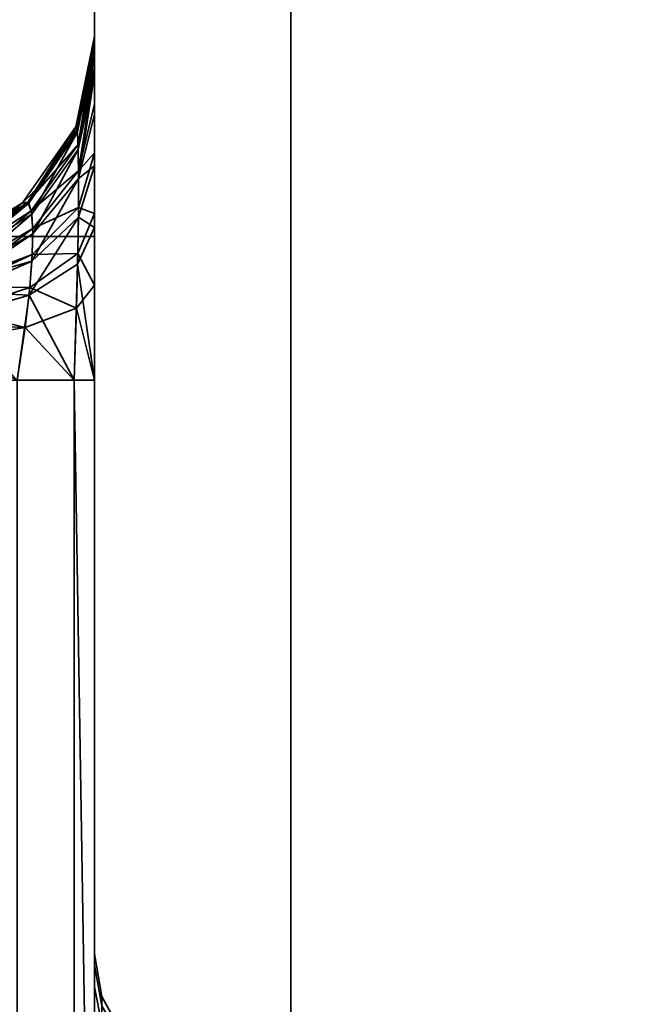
# Model space of a CAD drawing. Header units: millimetres. Extents: x -603 to 3703, y -120 to 249.
# Tile 371 of 656: x 1010.43 to 1015.08, y -14.43 to -6.89. Entities that reach past the tile are written whole.
import ezdxf

# ---------------------------------------------------------------- set-up
doc = ezdxf.new("R2010")
doc.units = ezdxf.units.MM
doc.layers.add('152', color=7, linetype='Continuous', true_color=0xffffff)

# ---------------------------------------------------------------- blocks, each defined once
blk = doc.blocks.new('UG_SURFACE_002')
at = {"layer": '152', "color": 252, "linetype": 'Continuous', "lineweight": 35}
for points in [[(2177.5, -30, 2213.0001), (2177.5, 229.8, 2213.0001), (822.5, 229.8, 2213.0001), (822.5, -30, 2213.0001)], [(972.5, -30, 2063), (972.5, 229.8, 2063), (2027.4999, 229.8, 2063), (2027.4999, -30, 2063)]]:
    blk.add_3dface(points, dxfattribs=at)
blk = doc.blocks.new('UG_SURFACE_109')
at = {"layer": '152', "color": 252, "linetype": 'Continuous', "lineweight": 35}
for points in [[(1011, -8.5515, 996), (1010.25, -8.5515, 996), (1010.25, -2, 1014.0001), (1011, -2, 1014.0001)], [(1011, -8.5515, 996), (1011, -2, 1014.0001), (1011, -14.0411, 1000.2059), (1011, -14.1267, 999.3913)], [(1011, -14.2942, 1000.9848), (1011, -2, 1014.0001), (1011, -2, 1014.25), (1011, -3.6264, 1014.5735)], [(1011, -14.2942, 1000.9848), (1011, -14.0411, 1000.2059), (1011, -2, 1014.0001)], [(1010.25, -3.2878, 1169.5381), (1010.25, -8.5515, 1184), (1011, -8.5515, 1184), (1011, -3.1509, 1169.1622)], [(1011, -3.1509, 1169.1622), (1011, -15.1989, 1178.2006), (1011, -16, 1178.0303), (1011, -16.6267, 1173.3913)], [(1011, -3.1509, 1169.1622), (1011, -14.1267, 1179.3914), (1011, -14.5362, 1178.682)], [(1011, -16.6267, 1173.3913), (1011, -17.0362, 1172.682), (1011, -3.1509, 1169.1622)], [(1011, -3.1509, 1169.1622), (1011, -8.5515, 1184), (1011, -14.0411, 1180.2059), (1011, -14.1267, 1179.3914)], [(1011, -17.0362, 1172.682), (1011, -17.6989, 1172.2006), (1011, -19.2197, 1169.1622), (1011, -3.1509, 1169.1622)], [(1011, -14.5362, 1178.682), (1011, -15.1989, 1178.2006), (1011, -3.1509, 1169.1622)], [(1011, -3.1509, 1169.1622), (1011, -8.9258, 1166.2003), (1011, -8.3774, 1165.9877)], [(1011, -3.1509, 1169.1622), (1011, -19.2197, 1169.1622), (1011, -19.2197, 1166.2939), (1011, -9.6522, 1166.2939)], [(1011, -9.6522, 1166.2939), (1011, -8.9258, 1166.2003), (1011, -3.1509, 1169.1622)], [(1011, -8.3774, 1165.9877), (1011, -5.0052, 1164.5052), (1011, -3.6264, 1165.4265), (1011, -3.1509, 1169.1622)], [(1011, -3.6264, 1014.5735), (1011, -5.0052, 1015.4948), (1011, -14.8422, 1001.5935), (1011, -14.2942, 1000.9848)], [(1011, -5.0052, 1164.5052), (1011, -7.9123, 1165.6749), (1011, -7.5372, 1165.2786)], [(1011, -5.0052, 1164.5052), (1011, -8.3774, 1165.9877), (1011, -7.9123, 1165.6749)], [(1011, -5.0052, 1015.4948), (1011, -7.6176, 1014.6208), (1011, -8.0111, 1014.2455)], [(1011, -7.5372, 1165.2786), (1011, -5.9265, 1163.1263), (1011, -5.0052, 1164.5052)], [(1011, -5.0052, 1015.4948), (1011, -7.3126, 1015.0768), (1011, -7.6176, 1014.6208)], [(1011, -5.0052, 1015.4948), (1011, -7.1083, 1015.606), (1011, -7.3126, 1015.0768)], [(1011, -5.0052, 1015.4948), (1011, -5.9265, 1016.8736), (1011, -7.0196, 1016.2971), (1011, -7.1083, 1015.606)], [(1011, -8.0111, 1014.2455), (1011, -17.3422, 1007.5935), (1011, -16.7942, 1006.9848), (1011, -5.0052, 1015.4948)], [(1011, -14.8422, 1001.5935), (1011, -5.0052, 1015.4948), (1011, -16.5411, 1006.2059), (1011, -16.6267, 1005.3914)], [(1011, -16.7942, 1006.9848), (1011, -16.5411, 1006.2059), (1011, -5.0052, 1015.4948)], [(1011, -7.0196, 1016.2971), (1011, -5.9265, 1016.8736), (1011, -6.25, 1018.5)], [(1011, -5.9265, 1163.1263), (1011, -7.2576, 1164.8109), (1011, -7.0814, 1164.2821)], [(1011, -5.9265, 1163.1263), (1011, -7.5372, 1165.2786), (1011, -7.2576, 1164.8109)], [(1011, -6.25, 1161.5), (1011, -5.9265, 1163.1263), (1011, -7.0814, 1164.2821), (1011, -7.0196, 1163.7028)], [(1011, -6.25, 1018.5), (1011, -6.25, 1161.5), (1011, -7.0196, 1163.7028), (1011, -7.0196, 1016.2971)], [(1011, -7.0196, 1016.2971), (1011, -7.0196, 1163.7028), (1010.856, -7.7148, 1163.7028), (1010.856, -7.7148, 1016.2971)], [(1010.8672, -7.7346, 1164.1397), (1010.856, -7.7148, 1163.7028), (1011, -7.0196, 1163.7028)], [(1011, -7.0196, 1016.2971), (1010.856, -7.7148, 1016.2971), (1010.869, -7.7506, 1015.7757)], [(1011, -7.0196, 1163.7028), (1011, -7.0814, 1164.2821), (1010.8672, -7.7346, 1164.1397)], [(1010.869, -7.7506, 1015.7757), (1011, -7.1083, 1015.606), (1011, -7.0196, 1016.2971)], [(1010.8743, -7.8495, 1164.5392), (1010.8672, -7.7346, 1164.1397), (1011, -7.0814, 1164.2821)], [(1011, -7.1083, 1015.606), (1010.869, -7.7506, 1015.7757), (1010.8753, -7.888, 1015.3762)], [(1011, -7.0814, 1164.2821), (1011, -7.2576, 1164.8109), (1010.8743, -7.8495, 1164.5392)], [(1010.8753, -7.888, 1015.3762), (1011, -7.3126, 1015.0768), (1011, -7.1083, 1015.606)], [(1010.8774, -8.0504, 1164.8901), (1010.8743, -7.8495, 1164.5392), (1011, -7.2576, 1164.8109)], [(1011, -7.2576, 1164.8109), (1011, -7.5372, 1165.2786), (1010.8774, -8.0504, 1164.8901)], [(1011, -7.3126, 1015.0768), (1010.8753, -7.888, 1015.3762), (1010.8775, -8.1097, 1015.0352)], [(1010.8775, -8.1097, 1015.0352), (1011, -7.6176, 1014.6208), (1011, -7.3126, 1015.0768)], [(1010.8774, -8.0504, 1164.8901), (1011, -7.5372, 1165.2786), (1011, -7.9123, 1165.6749)], [(1011, -8.0111, 1014.2455), (1011, -7.6176, 1014.6208), (1010.8775, -8.1097, 1015.0352)], [(1010.856, -7.7148, 1016.2971), (1010.856, -7.7148, 1163.7028), (1010.4476, -8.2956, 1163.7028), (1010.4476, -8.2956, 1016.2971)], [(1010.4891, -8.2888, 1164.0191), (1010.4476, -8.2956, 1163.7028), (1010.856, -7.7148, 1163.7028)], [(1010.856, -7.7148, 1016.2971), (1010.4476, -8.2956, 1016.2971), (1010.4957, -8.2967, 1015.9199)], [(1010.856, -7.7148, 1163.7028), (1010.8672, -7.7346, 1164.1397), (1010.4891, -8.2888, 1164.0191)], [(1010.4891, -8.2888, 1164.0191), (1010.8672, -7.7346, 1164.1397), (1010.8743, -7.8495, 1164.5392)], [(1010.4957, -8.2967, 1015.9199), (1010.869, -7.7506, 1015.7757), (1010.856, -7.7148, 1016.2971)], [(1010.869, -7.7506, 1015.7757), (1010.4957, -8.2967, 1015.9199), (1010.5191, -8.3815, 1015.633)], [(1010.5191, -8.3815, 1015.633), (1010.8753, -7.888, 1015.3762), (1010.869, -7.7506, 1015.7757)], [(1010.8743, -7.8495, 1164.5392), (1010.5152, -8.3564, 1164.3065), (1010.4891, -8.2888, 1164.0191)], [(1010.5152, -8.3564, 1164.3065), (1010.8743, -7.8495, 1164.5392), (1010.8774, -8.0504, 1164.8901)], [(1010.8753, -7.888, 1015.3762), (1010.5191, -8.3815, 1015.633), (1010.527, -8.5329, 1015.3915)], [(1010.527, -8.5329, 1015.3915), (1010.8775, -8.1097, 1015.0352), (1010.8753, -7.888, 1015.3762)], [(1011, -7.9123, 1165.6749), (1010.8764, -8.3301, 1165.1821), (1010.8774, -8.0504, 1164.8901)], [(1010.8764, -8.3301, 1165.1821), (1011, -7.9123, 1165.6749), (1011, -8.3774, 1165.9877)], [(1010.8774, -8.0504, 1164.8901), (1010.5264, -8.4916, 1164.5559), (1010.5152, -8.3564, 1164.3065)], [(1010.5264, -8.4916, 1164.5559), (1010.8774, -8.0504, 1164.8901), (1010.8764, -8.3301, 1165.1821)], [(1011, -8.4838, 1013.9598), (1011, -8.0111, 1014.2455), (1010.8756, -8.4046, 1014.7604)], [(1010.8775, -8.1097, 1015.0352), (1010.8756, -8.4046, 1014.7604), (1011, -8.0111, 1014.2455)], [(1011, -18.0905, 1007.9267), (1011, -17.3422, 1007.5935), (1011, -8.0111, 1014.2455), (1011, -8.4838, 1013.9598)], [(1010.52, -8.7423, 1015.202), (1010.8756, -8.4046, 1014.7604), (1010.8775, -8.1097, 1015.0352)], [(1010.8775, -8.1097, 1015.0352), (1010.527, -8.5329, 1015.3915), (1010.52, -8.7423, 1015.202)], [(1010.4476, -8.2956, 1016.2971), (1010.4476, -8.2956, 1163.7028), (1009.8423, -8.6664, 1163.7028), (1009.8423, -8.6664, 1016.2971)], [(1009.923, -8.6598, 1163.9383), (1009.8423, -8.6664, 1163.7028), (1010.4476, -8.2956, 1163.7028)], [(1010.4476, -8.2956, 1016.2971), (1009.8423, -8.6664, 1016.2971), (1009.9359, -8.665, 1016.0171)], [(1010.4476, -8.2956, 1163.7028), (1010.4891, -8.2888, 1164.0191), (1009.923, -8.6598, 1163.9383)], [(1009.9646, -8.6966, 1164.1065), (1009.923, -8.6598, 1163.9383), (1010.4891, -8.2888, 1164.0191)], [(1009.9359, -8.665, 1016.0171), (1010.4957, -8.2967, 1015.9199), (1010.4476, -8.2956, 1016.2971)], [(1010.4957, -8.2967, 1015.9199), (1009.9359, -8.665, 1016.0171), (1009.9632, -8.699, 1015.895)], [(1010.4957, -8.2967, 1015.9199), (1009.9632, -8.699, 1015.895), (1009.982, -8.7226, 1015.8105)], [(1009.9744, -8.7054, 1164.1463), (1009.9646, -8.6966, 1164.1065), (1010.4891, -8.2888, 1164.0191)], [(1010.4891, -8.2888, 1164.0191), (1010.5152, -8.3564, 1164.3065), (1009.9744, -8.7054, 1164.1463)], [(1009.9967, -8.799, 1164.3232), (1009.9744, -8.7054, 1164.1463), (1010.5152, -8.3564, 1164.3065)], [(1009.982, -8.7226, 1015.8105), (1010.5191, -8.3815, 1015.633), (1010.4957, -8.2967, 1015.9199)], [(1010.5152, -8.3564, 1164.3065), (1010.5264, -8.4916, 1164.5559), (1009.9967, -8.799, 1164.3232)], [(1010.523, -8.6889, 1164.7589), (1010.8764, -8.3301, 1165.1821), (1010.8713, -8.6828, 1165.4041)], [(1010.8764, -8.3301, 1165.1821), (1010.523, -8.6889, 1164.7589), (1010.5264, -8.4916, 1164.5559)], [(1011, -8.3774, 1165.9877), (1010.8713, -8.6828, 1165.4041), (1010.8764, -8.3301, 1165.1821)], [(1010.5191, -8.3815, 1015.633), (1009.982, -8.7226, 1015.8105), (1009.9977, -8.8279, 1015.6399)], [(1009.9977, -8.8279, 1015.6399), (1010.527, -8.5329, 1015.3915), (1010.5191, -8.3815, 1015.633)], [(1010.4983, -9.0021, 1015.0713), (1010.8697, -8.7638, 1014.5602), (1010.8756, -8.4046, 1014.7604)], [(1010.8756, -8.4046, 1014.7604), (1010.52, -8.7423, 1015.202), (1010.4983, -9.0021, 1015.0713)], [(1010.8756, -8.4046, 1014.7604), (1010.8697, -8.7638, 1014.5602), (1011, -8.4838, 1013.9598)], [(1010.8713, -8.6828, 1165.4041), (1011, -8.3774, 1165.9877), (1011, -8.9258, 1166.2003)], [(1010.5264, -8.4916, 1164.5559), (1010.523, -8.6889, 1164.7589), (1009.992, -8.8909, 1164.4171)], [(1009.992, -8.8909, 1164.4171), (1009.9967, -8.799, 1164.3232), (1010.5264, -8.4916, 1164.5559)], [(1011, -9.6522, 1013.7061), (1011, -8.4838, 1013.9598), (1010.8697, -8.7638, 1014.5602)], [(1011, -18.0905, 1007.9267), (1011, -8.4838, 1013.9598), (1011, -9.6522, 1013.7061)], [(1010.527, -8.5329, 1015.3915), (1009.9977, -8.8279, 1015.6399), (1009.9918, -8.8912, 1015.5834)], [(1009.9918, -8.8912, 1015.5834), (1010.52, -8.7423, 1015.202), (1010.527, -8.5329, 1015.3915)], [(1010.25, -17.25, 996), (1010.25, -8.5515, 996), (1011, -8.5515, 996), (1011, -19.2197, 996)], [(1011, -19.2197, 1184), (1011, -8.5515, 1184), (1010.25, -8.5515, 1184), (1010.25, -17.25, 1184)], [(1011, -8.5515, 1184), (1011, -14.8422, 1181.5935), (1011, -14.2942, 1180.9849)], [(1011, -8.5515, 1184), (1011, -19.2197, 1184), (1011, -16.4095, 1181.9266), (1011, -15.5905, 1181.9266)], [(1011, -14.2942, 1180.9849), (1011, -14.0411, 1180.2059), (1011, -8.5515, 1184)], [(1011, -15.5905, 1181.9266), (1011, -14.8422, 1181.5935), (1011, -8.5515, 1184)], [(1011, -8.5515, 996), (1011, -14.5362, 998.682), (1011, -15.1989, 998.2006)], [(1011, -14.1267, 999.3913), (1011, -14.5362, 998.682), (1011, -8.5515, 996)], [(1011, -15.1989, 998.2006), (1011, -16, 998.0303), (1011, -19.2197, 996), (1011, -8.5515, 996)], [(1010.523, -8.6889, 1164.7589), (1009.9897, -8.9379, 1164.4652), (1009.992, -8.8909, 1164.4171)], [(1009.9897, -8.9379, 1164.4652), (1010.523, -8.6889, 1164.7589), (1010.5041, -8.9432, 1164.9063)], [(1010.5041, -8.9432, 1164.9063), (1010.8713, -8.6828, 1165.4041), (1010.8619, -9.1008, 1165.5416)], [(1010.8713, -8.6828, 1165.4041), (1010.5041, -8.9432, 1164.9063), (1010.523, -8.6889, 1164.7589)], [(1011, -8.9258, 1166.2003), (1010.8619, -9.1008, 1165.5416), (1010.8713, -8.6828, 1165.4041)], [(1010.4983, -9.0021, 1015.0713), (1010.52, -8.7423, 1015.202), (1009.9839, -8.9759, 1015.5077)], [(1009.9918, -8.8912, 1015.5834), (1009.9839, -8.9759, 1015.5077), (1010.52, -8.7423, 1015.202)], [(1010.8447, -9.6522, 1014.4267), (1010.8697, -8.7638, 1014.5602), (1010.4983, -9.0021, 1015.0713)], [(1010.8697, -8.7638, 1014.5602), (1010.8447, -9.6522, 1014.4267), (1011, -9.6522, 1013.7061)], [(1010.5041, -8.9432, 1164.9063), (1009.9525, -9.1204, 1164.5676), (1009.9897, -8.9379, 1164.4652)], [(1009.9525, -9.1204, 1164.5676), (1010.5041, -8.9432, 1164.9063), (1010.4691, -9.2481, 1164.9868)], [(1010.8619, -9.1008, 1165.5416), (1010.4691, -9.2481, 1164.9868), (1010.5041, -8.9432, 1164.9063)], [(1010.8619, -9.1008, 1165.5416), (1011, -8.9258, 1166.2003), (1011, -9.6522, 1166.2939)], [(1009.9839, -8.9759, 1015.5077), (1009.9411, -9.1632, 1015.4169), (1010.4983, -9.0021, 1015.0713)], [(1010.4064, -9.6522, 1015.0195), (1010.4983, -9.0021, 1015.0713), (1009.9411, -9.1632, 1015.4169)], [(1010.4983, -9.0021, 1015.0713), (1010.4064, -9.6522, 1015.0195), (1010.8447, -9.6522, 1014.4267)], [(1010.4691, -9.2481, 1164.9868), (1010.8619, -9.1008, 1165.5416), (1010.8447, -9.6522, 1165.5732)], [(1011, -9.6522, 1166.2939), (1010.8447, -9.6522, 1165.5732), (1010.8619, -9.1008, 1165.5416)], [(1010.4691, -9.2481, 1164.9868), (1009.9206, -9.2248, 1164.5938), (1009.9525, -9.1204, 1164.5676)], [(1010.4691, -9.2481, 1164.9868), (1009.8839, -9.3446, 1164.6239), (1009.9206, -9.2248, 1164.5938)], [(1009.8839, -9.3446, 1164.6239), (1010.4691, -9.2481, 1164.9868), (1010.4064, -9.6522, 1164.9804)], [(1010.8447, -9.6522, 1165.5732), (1010.4064, -9.6522, 1164.9804), (1010.4691, -9.2481, 1164.9868)], [(1010.4064, -39.3478, 1164.9804), (1010.4064, -9.6522, 1164.9804), (1010.8447, -9.6522, 1165.5732), (1010.8447, -39.3478, 1165.5732)], [(1010.4064, -9.6522, 1015.0195), (1010.4064, -39.3478, 1015.0195), (1010.8447, -39.3478, 1014.4267), (1010.8447, -9.6522, 1014.4267)], [(1010.8447, -9.6522, 1165.5732), (1011, -9.6522, 1166.2939), (1011, -19.2197, 1166.2939)], [(1011, -19.2197, 1166.2939), (1011, -39.3478, 1166.2939), (1010.8447, -39.3478, 1165.5732), (1010.8447, -9.6522, 1165.5732)], [(1010.8447, -9.6522, 1014.4267), (1010.8447, -39.3478, 1014.4267), (1011, -39.3478, 1013.7061), (1011, -19.2197, 1013.7061)], [(1011, -19.2197, 1013.7061), (1011, -9.6522, 1013.7061), (1010.8447, -9.6522, 1014.4267)], [(1011, -9.6522, 1013.7061), (1011, -19.2197, 1013.7061), (1011, -18.0905, 1007.9267)], [(1011.0548, -14.5767, 1000.8217), (1011.0548, -14.3655, 1000.1718), (1011, -14.0411, 1000.2059), (1011, -14.2942, 1000.9848)], [(1011.0548, -14.3655, 1000.1718), (1011.0548, -14.437, 999.4922), (1011, -14.1267, 999.3913), (1011, -14.0411, 1000.2059)], [(1011.0548, -14.5767, 1180.8218), (1011.0548, -14.3655, 1180.1718), (1011, -14.0411, 1180.2059), (1011, -14.2942, 1180.9849)], [(1011.0548, -14.3655, 1180.1718), (1011.0548, -14.437, 1179.4921), (1011, -14.1267, 1179.3914), (1011, -14.0411, 1180.2059)], [(1011.0548, -14.437, 999.4922), (1011.0548, -14.7787, 998.9003), (1011, -14.5362, 998.682), (1011, -14.1267, 999.3913)], [(1011.0548, -14.437, 1179.4921), (1011.0548, -14.7787, 1178.9004), (1011, -14.5362, 1178.682), (1011, -14.1267, 1179.3914)], [(1011.0548, -15.034, 1001.3295), (1011.0548, -14.5767, 1000.8217), (1011, -14.2942, 1000.9848), (1011, -14.8422, 1001.5935)], [(1011.0548, -15.034, 1181.3296), (1011.0548, -14.5767, 1180.8218), (1011, -14.2942, 1180.9849), (1011, -14.8422, 1181.5935)], [(1011.2128, -14.8283, 1000.6765), (1011.2128, -14.6545, 1000.1414), (1011.0548, -14.3655, 1000.1718), (1011.0548, -14.5767, 1000.8217)], [(1011.2128, -14.6545, 1000.1414), (1011.2128, -14.7133, 999.5819), (1011.0548, -14.437, 999.4922), (1011.0548, -14.3655, 1000.1718)], [(1011.2128, -14.8283, 1180.6765), (1011.2128, -14.6545, 1180.1414), (1011.0548, -14.3655, 1180.1718), (1011.0548, -14.5767, 1180.8218)], [(1011.2128, -14.6545, 1180.1414), (1011.2128, -14.7133, 1179.5819), (1011.0548, -14.437, 1179.4921), (1011.0548, -14.3655, 1180.1718)]]:
    blk.add_3dface(points, dxfattribs=at)
blk = doc.blocks.new('UG_SURFACE_150')
at = {"layer": '152', "color": 252, "linetype": 'Continuous', "lineweight": 35}
for points in [[(1011, -8.5515, 996), (1010.25, -8.5515, 996), (1010.25, -2, 1014.0001), (1011, -2, 1014.0001)], [(1011, -8.5515, 996), (1011, -2, 1014.0001), (1011, -14.0411, 1000.2059), (1011, -14.1267, 999.3913)], [(1011, -14.2942, 1000.9848), (1011, -2, 1014.0001), (1011, -2, 1014.25), (1011, -3.6264, 1014.5735)], [(1011, -14.2942, 1000.9848), (1011, -14.0411, 1000.2059), (1011, -2, 1014.0001)], [(1010.25, -3.2878, 1169.5381), (1010.25, -8.5515, 1184), (1011, -8.5515, 1184), (1011, -3.1509, 1169.1622)], [(1011, -3.1509, 1169.1622), (1011, -15.1989, 1178.2006), (1011, -16, 1178.0303), (1011, -16.6267, 1173.3913)], [(1011, -3.1509, 1169.1622), (1011, -14.1267, 1179.3914), (1011, -14.5362, 1178.682)], [(1011, -16.6267, 1173.3913), (1011, -17.0362, 1172.682), (1011, -3.1509, 1169.1622)], [(1011, -3.1509, 1169.1622), (1011, -8.5515, 1184), (1011, -14.0411, 1180.2059), (1011, -14.1267, 1179.3914)], [(1011, -17.0362, 1172.682), (1011, -17.6989, 1172.2006), (1011, -19.2197, 1169.1622), (1011, -3.1509, 1169.1622)], [(1011, -14.5362, 1178.682), (1011, -15.1989, 1178.2006), (1011, -3.1509, 1169.1622)], [(1011, -3.1509, 1169.1622), (1011, -8.9258, 1166.2003), (1011, -8.3774, 1165.9877)], [(1011, -3.1509, 1169.1622), (1011, -19.2197, 1169.1622), (1011, -19.2197, 1166.2939), (1011, -9.6522, 1166.2939)], [(1011, -9.6522, 1166.2939), (1011, -8.9258, 1166.2003), (1011, -3.1509, 1169.1622)], [(1011, -8.3774, 1165.9877), (1011, -5.0052, 1164.5052), (1011, -3.6264, 1165.4265), (1011, -3.1509, 1169.1622)], [(1011, -3.6264, 1014.5735), (1011, -5.0052, 1015.4948), (1011, -14.8422, 1001.5935), (1011, -14.2942, 1000.9848)], [(1011, -5.0052, 1164.5052), (1011, -7.2576, 1164.8109), (1011, -7.0814, 1164.2821)], [(1011, -5.0052, 1164.5052), (1011, -7.5372, 1165.2786), (1011, -7.2576, 1164.8109)], [(1011, -5.0052, 1164.5052), (1011, -7.9123, 1165.6749), (1011, -7.5372, 1165.2786)], [(1011, -5.0052, 1015.4948), (1011, -7.6176, 1014.6208), (1011, -8.0111, 1014.2455)], [(1011, -5.0052, 1164.5052), (1011, -8.3774, 1165.9877), (1011, -7.9123, 1165.6749)], [(1011, -5.0052, 1015.4948), (1011, -7.3126, 1015.0768), (1011, -7.6176, 1014.6208)], [(1011, -5.0052, 1015.4948), (1011, -7.1083, 1015.606), (1011, -7.3126, 1015.0768)], [(1011, -7.0814, 1164.2821), (1011, -7.0196, 1163.7028), (1011, -5.9265, 1163.1263), (1011, -5.0052, 1164.5052)], [(1011, -5.0052, 1015.4948), (1011, -5.9265, 1016.8736), (1011, -7.0196, 1016.2971), (1011, -7.1083, 1015.606)], [(1011, -8.0111, 1014.2455), (1011, -17.3422, 1007.5935), (1011, -16.7942, 1006.9848), (1011, -5.0052, 1015.4948)], [(1011, -14.8422, 1001.5935), (1011, -5.0052, 1015.4948), (1011, -16.5411, 1006.2059), (1011, -16.6267, 1005.3914)], [(1011, -16.7942, 1006.9848), (1011, -16.5411, 1006.2059), (1011, -5.0052, 1015.4948)], [(1011, -7.0196, 1016.2971), (1011, -5.9265, 1016.8736), (1011, -6.25, 1018.5)], [(1011, -6.25, 1161.5), (1011, -5.9265, 1163.1263), (1011, -7.0196, 1163.7028)], [(1011, -6.25, 1018.5), (1011, -6.25, 1161.5), (1011, -7.0196, 1163.7028), (1011, -7.0196, 1016.2971)], [(1011, -7.0196, 1016.2971), (1011, -7.0196, 1163.7028), (1010.856, -7.7148, 1163.7028), (1010.856, -7.7148, 1016.2971)], [(1010.8672, -7.7346, 1164.1397), (1010.856, -7.7148, 1163.7028), (1011, -7.0196, 1163.7028)], [(1011, -7.0196, 1016.2971), (1010.856, -7.7148, 1016.2971), (1010.869, -7.7506, 1015.7757)], [(1011, -7.0196, 1163.7028), (1011, -7.0814, 1164.2821), (1010.8672, -7.7346, 1164.1397)], [(1010.869, -7.7506, 1015.7757), (1011, -7.1083, 1015.606), (1011, -7.0196, 1016.2971)], [(1010.8743, -7.8495, 1164.5392), (1010.8672, -7.7346, 1164.1397), (1011, -7.0814, 1164.2821)], [(1011, -7.1083, 1015.606), (1010.869, -7.7506, 1015.7757), (1010.8753, -7.888, 1015.3762)], [(1011, -7.0814, 1164.2821), (1011, -7.2576, 1164.8109), (1010.8743, -7.8495, 1164.5392)], [(1010.8753, -7.888, 1015.3762), (1011, -7.3126, 1015.0768), (1011, -7.1083, 1015.606)], [(1010.8774, -8.0504, 1164.8901), (1010.8743, -7.8495, 1164.5392), (1011, -7.2576, 1164.8109)], [(1011, -7.2576, 1164.8109), (1011, -7.5372, 1165.2786), (1010.8774, -8.0504, 1164.8901)], [(1011, -7.3126, 1015.0768), (1010.8753, -7.888, 1015.3762), (1010.8775, -8.1097, 1015.0352)], [(1010.8775, -8.1097, 1015.0352), (1011, -7.6176, 1014.6208), (1011, -7.3126, 1015.0768)], [(1010.8774, -8.0504, 1164.8901), (1011, -7.5372, 1165.2786), (1011, -7.9123, 1165.6749)], [(1011, -8.0111, 1014.2455), (1011, -7.6176, 1014.6208), (1010.8775, -8.1097, 1015.0352)], [(1010.856, -7.7148, 1016.2971), (1010.856, -7.7148, 1163.7028), (1010.4476, -8.2956, 1163.7028), (1010.4476, -8.2956, 1016.2971)], [(1010.4891, -8.2888, 1164.0191), (1010.4476, -8.2956, 1163.7028), (1010.856, -7.7148, 1163.7028)], [(1010.856, -7.7148, 1016.2971), (1010.4476, -8.2956, 1016.2971), (1010.4957, -8.2967, 1015.9199)], [(1010.856, -7.7148, 1163.7028), (1010.8672, -7.7346, 1164.1397), (1010.4891, -8.2888, 1164.0191)], [(1010.4891, -8.2888, 1164.0191), (1010.8672, -7.7346, 1164.1397), (1010.8743, -7.8495, 1164.5392)], [(1010.4957, -8.2967, 1015.9199), (1010.869, -7.7506, 1015.7757), (1010.856, -7.7148, 1016.2971)], [(1010.869, -7.7506, 1015.7757), (1010.4957, -8.2967, 1015.9199), (1010.5191, -8.3815, 1015.633)], [(1010.5191, -8.3815, 1015.633), (1010.8753, -7.888, 1015.3762), (1010.869, -7.7506, 1015.7757)], [(1010.8743, -7.8495, 1164.5392), (1010.5152, -8.3564, 1164.3065), (1010.4891, -8.2888, 1164.0191)], [(1010.5152, -8.3564, 1164.3065), (1010.8743, -7.8495, 1164.5392), (1010.8774, -8.0504, 1164.8901)], [(1010.8753, -7.888, 1015.3762), (1010.5191, -8.3815, 1015.633), (1010.527, -8.5329, 1015.3915)], [(1010.527, -8.5329, 1015.3915), (1010.8775, -8.1097, 1015.0352), (1010.8753, -7.888, 1015.3762)], [(1011, -7.9123, 1165.6749), (1010.8764, -8.3301, 1165.1821), (1010.8774, -8.0504, 1164.8901)], [(1010.8764, -8.3301, 1165.1821), (1011, -7.9123, 1165.6749), (1011, -8.3774, 1165.9877)], [(1010.8774, -8.0504, 1164.8901), (1010.5264, -8.4916, 1164.5559), (1010.5152, -8.3564, 1164.3065)], [(1010.5264, -8.4916, 1164.5559), (1010.8774, -8.0504, 1164.8901), (1010.8764, -8.3301, 1165.1821)], [(1011, -8.4838, 1013.9598), (1011, -8.0111, 1014.2455), (1010.8756, -8.4046, 1014.7604)], [(1010.8775, -8.1097, 1015.0352), (1010.8756, -8.4046, 1014.7604), (1011, -8.0111, 1014.2455)], [(1011, -18.0905, 1007.9267), (1011, -17.3422, 1007.5935), (1011, -8.0111, 1014.2455), (1011, -8.4838, 1013.9598)], [(1010.52, -8.7423, 1015.202), (1010.8756, -8.4046, 1014.7604), (1010.8775, -8.1097, 1015.0352)], [(1010.8775, -8.1097, 1015.0352), (1010.527, -8.5329, 1015.3915), (1010.52, -8.7423, 1015.202)], [(1010.4476, -8.2956, 1016.2971), (1010.4476, -8.2956, 1163.7028), (1009.8423, -8.6664, 1163.7028), (1009.8423, -8.6664, 1016.2971)], [(1009.923, -8.6598, 1163.9383), (1009.8423, -8.6664, 1163.7028), (1010.4476, -8.2956, 1163.7028)], [(1010.4476, -8.2956, 1016.2971), (1009.8423, -8.6664, 1016.2971), (1009.9359, -8.665, 1016.0171)], [(1010.4476, -8.2956, 1163.7028), (1010.4891, -8.2888, 1164.0191), (1009.923, -8.6598, 1163.9383)], [(1009.9646, -8.6966, 1164.1065), (1009.923, -8.6598, 1163.9383), (1010.4891, -8.2888, 1164.0191)], [(1009.9359, -8.665, 1016.0171), (1010.4957, -8.2967, 1015.9199), (1010.4476, -8.2956, 1016.2971)], [(1010.4957, -8.2967, 1015.9199), (1009.9359, -8.665, 1016.0171), (1009.9632, -8.699, 1015.895)], [(1010.4957, -8.2967, 1015.9199), (1009.9632, -8.699, 1015.895), (1009.982, -8.7226, 1015.8105)], [(1009.9744, -8.7054, 1164.1463), (1009.9646, -8.6966, 1164.1065), (1010.4891, -8.2888, 1164.0191)], [(1010.4891, -8.2888, 1164.0191), (1010.5152, -8.3564, 1164.3065), (1009.9744, -8.7054, 1164.1463)], [(1009.9967, -8.799, 1164.3232), (1009.9744, -8.7054, 1164.1463), (1010.5152, -8.3564, 1164.3065)], [(1009.982, -8.7226, 1015.8105), (1010.5191, -8.3815, 1015.633), (1010.4957, -8.2967, 1015.9199)], [(1010.5152, -8.3564, 1164.3065), (1010.5264, -8.4916, 1164.5559), (1009.9967, -8.799, 1164.3232)], [(1010.523, -8.6889, 1164.7589), (1010.8764, -8.3301, 1165.1821), (1010.8713, -8.6828, 1165.4041)], [(1010.8764, -8.3301, 1165.1821), (1010.523, -8.6889, 1164.7589), (1010.5264, -8.4916, 1164.5559)], [(1011, -8.3774, 1165.9877), (1010.8713, -8.6828, 1165.4041), (1010.8764, -8.3301, 1165.1821)], [(1010.5191, -8.3815, 1015.633), (1009.982, -8.7226, 1015.8105), (1009.9977, -8.8279, 1015.6399)], [(1009.9977, -8.8279, 1015.6399), (1010.527, -8.5329, 1015.3915), (1010.5191, -8.3815, 1015.633)], [(1010.4983, -9.0021, 1015.0713), (1010.8697, -8.7638, 1014.5602), (1010.8756, -8.4046, 1014.7604)], [(1010.8756, -8.4046, 1014.7604), (1010.52, -8.7423, 1015.202), (1010.4983, -9.0021, 1015.0713)], [(1010.8756, -8.4046, 1014.7604), (1010.8697, -8.7638, 1014.5602), (1011, -8.4838, 1013.9598)], [(1010.8713, -8.6828, 1165.4041), (1011, -8.3774, 1165.9877), (1011, -8.9258, 1166.2003)], [(1010.5264, -8.4916, 1164.5559), (1010.523, -8.6889, 1164.7589), (1009.992, -8.8909, 1164.4171)], [(1009.992, -8.8909, 1164.4171), (1009.9967, -8.799, 1164.3232), (1010.5264, -8.4916, 1164.5559)], [(1011, -9.6522, 1013.7061), (1011, -8.4838, 1013.9598), (1010.8697, -8.7638, 1014.5602)], [(1011, -18.0905, 1007.9267), (1011, -8.4838, 1013.9598), (1011, -9.6522, 1013.7061)], [(1010.527, -8.5329, 1015.3915), (1009.9977, -8.8279, 1015.6399), (1009.9918, -8.8912, 1015.5834)], [(1009.9918, -8.8912, 1015.5834), (1010.52, -8.7423, 1015.202), (1010.527, -8.5329, 1015.3915)], [(1010.25, -17.25, 996), (1010.25, -8.5515, 996), (1011, -8.5515, 996), (1011, -19.2197, 996)], [(1011, -19.2197, 1184), (1011, -8.5515, 1184), (1010.25, -8.5515, 1184), (1010.25, -17.25, 1184)], [(1011, -8.5515, 1184), (1011, -14.8422, 1181.5935), (1011, -14.2942, 1180.9849)], [(1011, -8.5515, 1184), (1011, -19.2197, 1184), (1011, -16.4095, 1181.9266), (1011, -15.5905, 1181.9266)], [(1011, -14.2942, 1180.9849), (1011, -14.0411, 1180.2059), (1011, -8.5515, 1184)], [(1011, -15.5905, 1181.9266), (1011, -14.8422, 1181.5935), (1011, -8.5515, 1184)], [(1011, -8.5515, 996), (1011, -14.5362, 998.682), (1011, -15.1989, 998.2006)], [(1011, -14.1267, 999.3913), (1011, -14.5362, 998.682), (1011, -8.5515, 996)], [(1011, -15.1989, 998.2006), (1011, -16, 998.0303), (1011, -19.2197, 996), (1011, -8.5515, 996)], [(1010.523, -8.6889, 1164.7589), (1009.9897, -8.9379, 1164.4652), (1009.992, -8.8909, 1164.4171)], [(1009.9897, -8.9379, 1164.4652), (1010.523, -8.6889, 1164.7589), (1010.5041, -8.9432, 1164.9063)], [(1010.5041, -8.9432, 1164.9063), (1010.8713, -8.6828, 1165.4041), (1010.8619, -9.1008, 1165.5416)], [(1010.8713, -8.6828, 1165.4041), (1010.5041, -8.9432, 1164.9063), (1010.523, -8.6889, 1164.7589)], [(1011, -8.9258, 1166.2003), (1010.8619, -9.1008, 1165.5416), (1010.8713, -8.6828, 1165.4041)], [(1010.4983, -9.0021, 1015.0713), (1010.52, -8.7423, 1015.202), (1009.9839, -8.9759, 1015.5077)], [(1009.9918, -8.8912, 1015.5834), (1009.9839, -8.9759, 1015.5077), (1010.52, -8.7423, 1015.202)], [(1010.8447, -9.6522, 1014.4267), (1010.8697, -8.7638, 1014.5602), (1010.4983, -9.0021, 1015.0713)], [(1010.8697, -8.7638, 1014.5602), (1010.8447, -9.6522, 1014.4267), (1011, -9.6522, 1013.7061)], [(1010.5041, -8.9432, 1164.9063), (1009.9525, -9.1204, 1164.5676), (1009.9897, -8.9379, 1164.4652)], [(1009.9525, -9.1204, 1164.5676), (1010.5041, -8.9432, 1164.9063), (1010.4691, -9.2481, 1164.9868)], [(1010.8619, -9.1008, 1165.5416), (1010.4691, -9.2481, 1164.9868), (1010.5041, -8.9432, 1164.9063)], [(1010.8619, -9.1008, 1165.5416), (1011, -8.9258, 1166.2003), (1011, -9.6522, 1166.2939)], [(1009.9839, -8.9759, 1015.5077), (1009.9411, -9.1632, 1015.4169), (1010.4983, -9.0021, 1015.0713)], [(1010.4064, -9.6522, 1015.0195), (1010.4983, -9.0021, 1015.0713), (1009.9411, -9.1632, 1015.4169)], [(1010.4983, -9.0021, 1015.0713), (1010.4064, -9.6522, 1015.0195), (1010.8447, -9.6522, 1014.4267)], [(1010.4691, -9.2481, 1164.9868), (1010.8619, -9.1008, 1165.5416), (1010.8447, -9.6522, 1165.5732)], [(1011, -9.6522, 1166.2939), (1010.8447, -9.6522, 1165.5732), (1010.8619, -9.1008, 1165.5416)], [(1010.4691, -9.2481, 1164.9868), (1009.9206, -9.2248, 1164.5938), (1009.9525, -9.1204, 1164.5676)], [(1010.4691, -9.2481, 1164.9868), (1009.8839, -9.3446, 1164.6239), (1009.9206, -9.2248, 1164.5938)], [(1009.8839, -9.3446, 1164.6239), (1010.4691, -9.2481, 1164.9868), (1010.4064, -9.6522, 1164.9804)], [(1010.8447, -9.6522, 1165.5732), (1010.4064, -9.6522, 1164.9804), (1010.4691, -9.2481, 1164.9868)], [(1010.4064, -39.3478, 1164.9804), (1010.4064, -9.6522, 1164.9804), (1010.8447, -9.6522, 1165.5732), (1010.8447, -39.3478, 1165.5732)], [(1010.4064, -9.6522, 1015.0195), (1010.4064, -39.3478, 1015.0195), (1010.8447, -39.3478, 1014.4267), (1010.8447, -9.6522, 1014.4267)], [(1010.8447, -9.6522, 1165.5732), (1011, -9.6522, 1166.2939), (1011, -19.2197, 1166.2939)], [(1011, -19.2197, 1166.2939), (1011, -39.3478, 1166.2939), (1010.8447, -39.3478, 1165.5732), (1010.8447, -9.6522, 1165.5732)], [(1010.8447, -9.6522, 1014.4267), (1010.8447, -39.3478, 1014.4267), (1011, -39.3478, 1013.7061), (1011, -19.2197, 1013.7061)], [(1011, -19.2197, 1013.7061), (1011, -9.6522, 1013.7061), (1010.8447, -9.6522, 1014.4267)], [(1011, -9.6522, 1013.7061), (1011, -19.2197, 1013.7061), (1011, -18.0905, 1007.9267)], [(1011.0548, -14.5767, 1000.8217), (1011.0548, -14.3655, 1000.1718), (1011, -14.0411, 1000.2059), (1011, -14.2942, 1000.9848)], [(1011.0548, -14.3655, 1000.1718), (1011.0548, -14.437, 999.4922), (1011, -14.1267, 999.3913), (1011, -14.0411, 1000.2059)], [(1011.0548, -14.5767, 1180.8218), (1011.0548, -14.3655, 1180.1718), (1011, -14.0411, 1180.2059), (1011, -14.2942, 1180.9849)], [(1011.0548, -14.3655, 1180.1718), (1011.0548, -14.437, 1179.4921), (1011, -14.1267, 1179.3914), (1011, -14.0411, 1180.2059)], [(1011.0548, -14.437, 999.4922), (1011.0548, -14.7787, 998.9003), (1011, -14.5362, 998.682), (1011, -14.1267, 999.3913)], [(1011.0548, -14.437, 1179.4921), (1011.0548, -14.7787, 1178.9004), (1011, -14.5362, 1178.682), (1011, -14.1267, 1179.3914)], [(1011.0548, -15.034, 1001.3295), (1011.0548, -14.5767, 1000.8217), (1011, -14.2942, 1000.9848), (1011, -14.8422, 1001.5935)], [(1011.0548, -15.034, 1181.3296), (1011.0548, -14.5767, 1180.8218), (1011, -14.2942, 1180.9849), (1011, -14.8422, 1181.5935)], [(1011.2128, -14.8283, 1000.6765), (1011.2128, -14.6545, 1000.1414), (1011.0548, -14.3655, 1000.1718), (1011.0548, -14.5767, 1000.8217)], [(1011.2128, -14.6545, 1000.1414), (1011.2128, -14.7133, 999.5819), (1011.0548, -14.437, 999.4922), (1011.0548, -14.3655, 1000.1718)], [(1011.2128, -14.8283, 1180.6765), (1011.2128, -14.6545, 1180.1414), (1011.0548, -14.3655, 1180.1718), (1011.0548, -14.5767, 1180.8218)], [(1011.2128, -14.6545, 1180.1414), (1011.2128, -14.7133, 1179.5819), (1011.0548, -14.437, 1179.4921), (1011.0548, -14.3655, 1180.1718)]]:
    blk.add_3dface(points, dxfattribs=at)
blk = doc.blocks.new('UG_SURFACE_152')
at = {"layer": '152', "color": 252, "linetype": 'Continuous', "lineweight": 35}
for points in [[(1011, 62.92, 2022.5), (1011, 62.92, -7), (1011, -46.92, -7), (1011, -46.92, 2022.5)], [(1011, 62.92, 2022.5), (1011, -46.92, 2022.5), (1012.5, -46.92, 2020.9999), (1012.5, 62.92, 2020.9999)], [(1012.5, 62.92, -7), (1012.5, -46.92, -7), (1011, -46.92, -7), (1011, 62.92, -7)], [(1012.5, 62.92, 2020.9999), (1012.5, -46.92, 2020.9999), (1012.5, -46.92, -7), (1012.5, 62.92, -7)]]:
    blk.add_3dface(points, dxfattribs=at)
blk = doc.blocks.new('UG_SURFACE_153')
at = {"layer": '152', "color": 252, "linetype": 'Continuous', "lineweight": 35}
for points in [[(1011, 62.92, 2022.5), (1011, 62.92, -7), (1011, -46.92, -7), (1011, -46.92, 2022.5)], [(1011, 62.92, 2022.5), (1011, -46.92, 2022.5), (1012.5, -46.92, 2020.9999), (1012.5, 62.92, 2020.9999)], [(1012.5, 62.92, -7), (1012.5, -46.92, -7), (1011, -46.92, -7), (1011, 62.92, -7)], [(1012.5, 62.92, 2020.9999), (1012.5, -46.92, 2020.9999), (1012.5, -46.92, -7), (1012.5, 62.92, -7)]]:
    blk.add_3dface(points, dxfattribs=at)
blk = doc.blocks.new('UG_SURFACE_154')
at = {"layer": '152', "color": 252, "linetype": 'Continuous', "lineweight": 35}
for points in [[(1011, -46.92, 2022.5), (1989, -46.92, 2022.5), (1989, 62.92, 2022.5), (1011, 62.92, 2022.5)], [(1012.5, 62.92, 2020.9999), (1012.5, -46.92, 2020.9999), (1011, -46.92, 2022.5), (1011, 62.92, 2022.5)], [(1012.5, -46.92, 2020.9999), (1012.5, 62.92, 2020.9999), (1987.5, 62.92, 2020.9999), (1987.5, -46.92, 2020.9999)]]:
    blk.add_3dface(points, dxfattribs=at)

msp = doc.modelspace()

# ---------------------------------------------------------------- linework, layer by layer
at = {"layer": '152', "color": 252, "linetype": 'Continuous', "lineweight": -3, "true_color": 0x939598}
for p, q in [((1011, -46.92, 2022.5), (1011, 62.92, 2022.5)), ((1011, -46.92, 2022.5), (1011, 62.92, 2022.5)), ((1011, 62.92, -7), (1011, -46.92, -7)), ((1011, -46.92, 2022.5), (1011, 62.92, 2022.5)), ((1011, 62.92, -7), (1011, -46.92, -7)), ((1012.5, -46.92, 2021), (1012.5, 62.92, 2021)), ((1012.5, -46.92, 2021), (1012.5, 62.92, 2021)), ((1012.5, 62.92, -7), (1012.5, -46.92, -7)), ((1012.5, -46.92, 2021), (1012.5, 62.92, 2021)), ((1012.5, 62.92, -7), (1012.5, -46.92, -7)), ((1011, -2, 1166), (1011, -8.5515, 1184)), ((1011, -8.5515, 996), (1011, -2, 1014)), ((1011, -8.5515, 996), (1011, -2, 1014)), ((1011, -2, 1166), (1011, -8.5515, 1184)), ((1011, -7.0196, 1163.7029), (1011, -7.0196, 1016.2971)), ((1011, -7.0196, 1163.7029), (1011, -7.0196, 1016.2971)), ((1010.25, -8.5515, 1184), (1011, -8.5515, 1184)), ((1010.25, -8.5515, 996), (1011, -8.5515, 996)), ((1010.25, -8.5515, 996), (1011, -8.5515, 996)), ((1010.25, -8.5515, 1184), (1011, -8.5515, 1184)), ((1011, -40.4485, 996), (1011, -8.5515, 996)), ((1011, -8.5515, 1184), (1011, -40.4485, 1184)), ((1011, -8.5515, 1184), (1011, -40.4485, 1184)), ((1011, -40.4485, 996), (1011, -8.5515, 996)), ((1011, -39.3478, 1166.2939), (1011, -9.6522, 1166.2939)), ((1011, -9.6522, 1013.7061), (1011, -39.3478, 1013.7061)), ((1011, -39.3478, 1166.2939), (1011, -9.6522, 1166.2939)), ((1011, -9.6522, 1013.7061), (1011, -39.3478, 1013.7061))]:
    msp.add_line(p, q, dxfattribs=at)
at = {"layer": '152', "color": 252, "linetype": 'Continuous', "lineweight": -3, "true_color": 0x939598, "extrusion": (-1, 0, 0)}
for centre in [(16, 1180, -1011), (16, 1000, -1011), (16, 1000, -1011), (16, 1180, -1011)]:
    msp.add_circle(centre, 1.9697, dxfattribs=at)
at = {"layer": '152', "color": 252, "linetype": 'Continuous', "lineweight": -3, "true_color": 0x939598}
msp.add_arc((1009.25, -7.0196, 1163.7029), 1.75, 289.78004, 0, dxfattribs=at)
msp.add_arc((1009.25, -7.0196, 1163.7029), 1.75, 289.78004, 0, dxfattribs=at)
at = {"layer": '152', "color": 252, "linetype": 'Continuous', "lineweight": -3, "true_color": 0x939598, "extrusion": (0, 0, -1)}
msp.add_arc((-1009.25, -7.0196, -1016.2971), 1.75, 180, 250.21996, dxfattribs=at)
msp.add_arc((-1009.25, -7.0196, -1016.2971), 1.75, 180, 250.21996, dxfattribs=at)
at = {"layer": '152', "color": 252, "linetype": 'Continuous', "lineweight": -3, "true_color": 0x939598, "extrusion": (0, -1, 0)}
for centre, start, end in [((1009.25, 1013.7061, 9.6522), 0, 72.95697), ((1009.25, 1166.2939, 9.6522), 287.04303, 0), ((1009.25, 1166.2939, 9.6522), 287.04303, 0), ((1009.25, 1013.7061, 9.6522), 0, 72.95697)]:
    msp.add_arc(centre, 1.75, start, end, dxfattribs=at)
at = {"layer": '152', "color": 252, "linetype": 'Continuous', "lineweight": -3, "true_color": 0x939598, "extrusion": (-1, 0, 0)}
for centre, major_axis, start_param, end_param in [((1011, -9.9421, 1016.5824), (0, 2.3147, -1.9731), 5.626571, 7.098019), ((1011, -9.9421, 1163.4176), (0, -2.3147, -1.9731), 2.326759, 3.798207), ((1011, -9.9421, 1163.4176), (0, -2.3147, -1.9731), 2.326759, 3.798207), ((1011, -9.9421, 1016.5824), (0, 2.3147, -1.9731), 5.626571, 7.098019)]:
    msp.add_ellipse(centre, major_axis=major_axis, ratio=0.904133, start_param=start_param, end_param=end_param, dxfattribs=at)

# ---------------------------------------------------------------- block references
at = {"layer": '152', "color": 252, "linetype": 'Continuous', "lineweight": -3, "true_color": 0x939598}
for name in ['UG_SURFACE_002', 'UG_SURFACE_152', 'UG_SURFACE_153', 'UG_SURFACE_154', 'UG_SURFACE_109', 'UG_SURFACE_150']:
    msp.add_blockref(name, (0, 0), dxfattribs=at)

doc.saveas('drawing.dxf')
